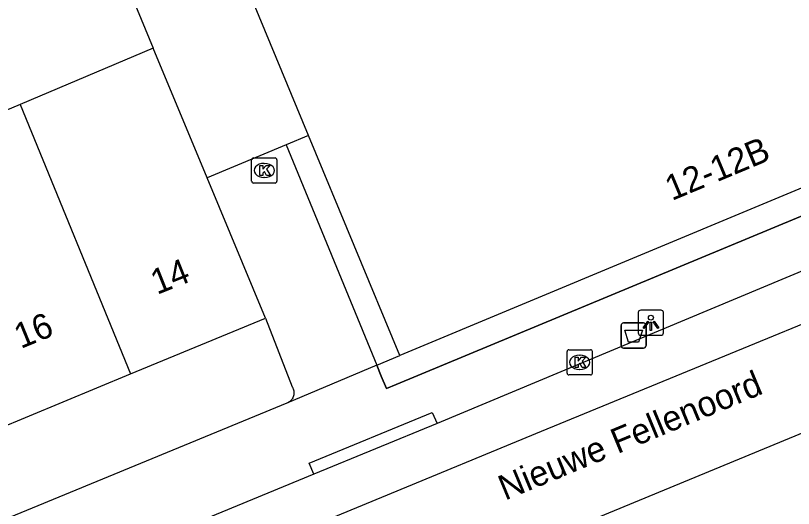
# Model space of a CAD drawing. Extents: x 160379 to 161131, y 383940 to 384849.
# Drawn here: x 161040.83 to 161071.71, y 384273.39 to 384292.94 of the extents above; entities that cross this region are included whole.
import ezdxf

# ---------------------------------------------------------------- set-up
doc = ezdxf.new("R2010")
doc.units = 0
for name, color, linetype in [('IMGEO_Afvalbak', 7, 'Continuous'), ('IMGEO_Hek', 7, 'Continuous'), ('IMGEO_Kolk', 7, 'Continuous'), ('IMGEO_Lichtpunt', 7, 'Continuous'), ('IMGEO_Muur', 7, 'Continuous'), ('IMGEO_Openbare_ruimte_label', 7, 'Continuous'), ('IMGEO_Pand', 7, 'Continuous'), ('IMGEO_Pand_nummerreeks', 7, 'Continuous'), ('IMGEO_Pand_overbouw', 7, 'Continuous'), ('IMGEO_Rijbaan_lokaal_open', 7, 'Continuous'), ('IMGEO_Voetpad_open', 7, 'Continuous')]:
    doc.layers.add(name, color=color, linetype=linetype)

msp = doc.modelspace()

# ---------------------------------------------------------------- linework, layer by layer
at = {"layer": 'IMGEO_Afvalbak'}
for p, q in [((161064.869, 384279.846), (161064.869, 384280.646)), ((161064.869, 384280.646), (161064.869, 384279.846)), ((161064.969, 384280.746), (161065.759, 384280.746)), ((161065.759, 384280.746), (161064.969, 384280.746)), ((161065.859, 384280.646), (161065.859, 384279.846)), ((161065.859, 384279.846), (161065.859, 384280.646)), ((161065.759, 384279.746), (161064.969, 384279.746)), ((161064.969, 384279.746), (161065.759, 384279.746))]:
    msp.add_line(p, q, dxfattribs=at)
msp.add_lwpolyline([(161065.012, 384280.46), (161065.716, 384280.46), (161065.567, 384279.99), (161065.161, 384279.99), (161065.012, 384280.46)], dxfattribs=at)
for centre, start, end in [((161064.969, 384280.646), 90, 180), ((161064.969, 384280.646), 90, 180), ((161065.759, 384280.646), 0, 90), ((161065.759, 384280.646), 360, 90), ((161064.969, 384279.846), 180, 270), ((161064.969, 384279.846), 180, 270), ((161065.759, 384279.846), 270, 0), ((161065.759, 384279.846), 270, 0)]:
    msp.add_arc(centre, 0.1, start, end, dxfattribs=at)
at = {"layer": 'IMGEO_Hek'}
msp.add_lwpolyline([(161051.577, 384287.818), (161048.436, 384286.511)], dxfattribs=at)
at = {"layer": 'IMGEO_Kolk'}
for p, q in [((161050.205, 384286.371), (161050.205, 384287.223)), ((161050.28, 384287.297), (161051.132, 384287.297)), ((161050.693, 384287.077), (161050.718, 384287.077)), ((161051.206, 384287.223), (161051.206, 384286.371)), ((161050.716, 384286.517), (161050.691, 384286.517)), ((161051.132, 384286.297), (161050.28, 384286.297)), ((161062.802, 384279.683), (161063.654, 384279.683)), ((161062.727, 384278.757), (161062.727, 384279.609)), ((161063.215, 384279.463), (161063.24, 384279.463)), ((161063.728, 384279.609), (161063.728, 384278.757)), ((161063.238, 384278.903), (161063.213, 384278.903)), ((161063.654, 384278.683), (161062.802, 384278.683))]:
    msp.add_line(p, q, dxfattribs=at)
for points in [[(161050.205, 384286.371), (161050.205, 384287.223)], [(161050.28, 384287.297), (161051.132, 384287.297)], [(161051.206, 384287.223), (161051.206, 384286.371)], [(161050.526, 384286.997), (161050.649, 384286.997), (161050.649, 384286.846), (161050.779, 384286.997), (161050.943, 384286.997), (161050.797, 384286.846), (161050.95, 384286.597), (161050.798, 384286.597), (161050.713, 384286.761), (161050.649, 384286.694), (161050.649, 384286.597), (161050.526, 384286.597), (161050.526, 384286.997)], [(161051.132, 384286.297), (161050.28, 384286.297)], [(161062.802, 384279.683), (161063.654, 384279.683)], [(161062.727, 384278.757), (161062.727, 384279.609)], [(161063.048, 384279.383), (161063.171, 384279.383), (161063.171, 384279.232), (161063.301, 384279.383), (161063.465, 384279.383), (161063.319, 384279.232), (161063.472, 384278.983), (161063.32, 384278.983), (161063.235, 384279.147), (161063.171, 384279.08), (161063.171, 384278.983), (161063.048, 384278.983), (161063.048, 384279.383)], [(161063.728, 384279.609), (161063.728, 384278.757)], [(161063.654, 384278.683), (161062.802, 384278.683)]]:
    msp.add_lwpolyline(points, dxfattribs=at)
for centre, start, end in [((161050.282, 384287.221), 91.552, 178.448), ((161050.282, 384287.221), 91.552, 178.448), ((161051.13, 384287.221), 1.552, 88.448), ((161051.13, 384287.221), 1.552, 88.448), ((161050.282, 384286.373), 181.552, 268.448), ((161050.282, 384286.373), 181.552, 268.448), ((161051.13, 384286.373), 271.552, 358.448), ((161051.13, 384286.373), 271.552, 358.448), ((161062.804, 384279.607), 91.552, 178.448), ((161062.804, 384279.607), 91.552, 178.448), ((161063.652, 384279.607), 1.552, 88.448), ((161063.652, 384279.607), 1.552, 88.448), ((161062.804, 384278.759), 181.552, 268.448), ((161062.804, 384278.759), 181.552, 268.448), ((161063.652, 384278.759), 271.552, 358.448), ((161063.652, 384278.759), 271.552, 358.448)]:
    msp.add_arc(centre, 0.0765, start, end, dxfattribs=at)
for centre, major_axis, ratio, start_param, end_param in [((161050.692, 384286.797), (-0.387, 0.002), 0.722429, 4.712389, 7.853982), ((161050.717, 384286.797), (-0.39, 0.002), 0.717154, 1.570796, 4.712389), ((161063.214, 384279.183), (-0.387, 0.002), 0.722429, 4.712389, 7.853982), ((161063.239, 384279.183), (-0.39, 0.002), 0.717154, 1.570796, 4.712389)]:
    msp.add_ellipse(centre, major_axis=major_axis, ratio=ratio, start_param=start_param, end_param=end_param, dxfattribs=at)
at = {"layer": 'IMGEO_Lichtpunt'}
for p, q in [((161066.455, 384281.253), (161065.647, 384281.253)), ((161066.455, 384281.253), (161065.647, 384281.253)), ((161065.553, 384281.158), (161065.553, 384280.351)), ((161065.553, 384281.158), (161065.553, 384280.351)), ((161066.549, 384280.351), (161066.549, 384281.158)), ((161066.549, 384280.351), (161066.549, 384281.158)), ((161065.647, 384280.257), (161066.455, 384280.257)), ((161065.647, 384280.257), (161066.455, 384280.257))]:
    msp.add_line(p, q, dxfattribs=at)
for points in [[(161065.927, 384280.822), (161065.966, 384280.794), (161065.778, 384280.532), (161065.74, 384280.559), (161065.927, 384280.822)], [(161066.029, 384280.774), (161066.076, 384280.774), (161066.076, 384280.452), (161066.029, 384280.452), (161066.029, 384280.774)], [(161066.139, 384280.794), (161066.177, 384280.821), (161066.364, 384280.559), (161066.325, 384280.531), (161066.139, 384280.794)]]:
    msp.add_lwpolyline(points, dxfattribs=at)
msp.add_circle((161066.052, 384280.956), 0.0994, dxfattribs=at)
for centre, start, end in [((161065.647, 384281.158), 90, 180), ((161065.647, 384281.158), 90, 180), ((161066.455, 384281.158), 0, 90), ((161066.455, 384281.158), 0, 90), ((161065.647, 384280.351), 180, 270), ((161065.647, 384280.351), 180, 270), ((161066.455, 384280.351), 270, 0), ((161066.455, 384280.351), 270, 360)]:
    msp.add_arc(centre, 0.0946, start, end, dxfattribs=at)
at = {"layer": 'IMGEO_Muur'}
msp.add_lwpolyline([(161043.533, 384298.344), (161046.299, 384291.649)], dxfattribs=at)
at = {"layer": 'IMGEO_Pand'}
for points in [[(161056.088, 384279.458), (161052.467, 384288.186), (161043.635, 384309.473)], [(161050.756, 384280.935), (161048.436, 384286.511), (161046.299, 384291.649), (161041.012, 384289.418)], [(161041.012, 384289.418), (161035.668, 384287.163)], [(161041.012, 384289.418), (161045.396, 384278.723)], [(161075.193, 384287.422), (161056.088, 384279.458)], [(161045.396, 384278.723), (161050.756, 384280.935)], [(161040.035, 384276.511), (161045.396, 384278.723)]]:
    msp.add_lwpolyline(points, dxfattribs=at)
at = {"layer": 'IMGEO_Pand_overbouw'}
msp.add_lwpolyline([(161052.467, 384288.186), (161051.577, 384287.818), (161055.172, 384279.07), (161055.35, 384278.637), (161055.553, 384278.143), (161055.941, 384278.304), (161075.592, 384286.461), (161075.193, 384287.422), (161056.088, 384279.458)], close=True, dxfattribs=at)
at = {"layer": 'IMGEO_Rijbaan_lokaal_open'}
for points in [[(160994.1, 384248.648), (161042.696, 384268.598), (161061.71, 384276.448), (161081.096, 384284.415)], [(161041.18, 384263.62), (161082.088, 384280.53)]]:
    msp.add_lwpolyline(points, dxfattribs=at)
at = {"layer": 'IMGEO_Voetpad_open'}
for points in [[(161075.193, 384287.422), (161075.592, 384286.461), (161055.941, 384278.304), (161055.553, 384278.143), (161055.35, 384278.637), (161055.172, 384279.07)], [(161080.336, 384286.263), (161057.566, 384276.76)], [(161050.756, 384280.935), (161051.817, 384278.211), (161051.823, 384278.201), (161051.842, 384278.165), (161051.857, 384278.128), (161051.869, 384278.089), (161051.877, 384278.05), (161051.882, 384278.01), (161051.883, 384277.97), (161051.88, 384277.93), (161051.874, 384277.89), (161051.865, 384277.852), (161051.852, 384277.814), (161051.836, 384277.777), (161051.816, 384277.742), (161051.794, 384277.709), (161051.768, 384277.678), (161051.74, 384277.649), (161051.709, 384277.623), (161051.677, 384277.6), (161051.642, 384277.58), (161051.606, 384277.563)], [(161055.172, 384279.07), (161056.088, 384279.458)], [(161055.172, 384279.07), (161051.606, 384277.563)], [(161051.606, 384277.563), (161009.191, 384260.096)], [(161052.671, 384274.752), (161052.494, 384275.183), (161057.367, 384277.188), (161057.566, 384276.76)], [(161057.566, 384276.76), (161052.671, 384274.752)], [(161052.671, 384274.752), (161019.797, 384261.173), (161015.314, 384259.321), (160993.424, 384250.278)]]:
    msp.add_lwpolyline(points, dxfattribs=at)

# ---------------------------------------------------------------- texts
at = {"layer": 'IMGEO_Openbare_ruimte_label'}
msp.add_text('Nieuwe Fellenoord', height=1, rotation=22.5141, dxfattribs=at).set_placement((161060.263, 384273.691))
at = {"layer": 'IMGEO_Pand_nummerreeks'}
for s, rotation, p in [('12-12B', 22.6318, (161066.883, 384285.583)), ('14', 21.8014, (161046.449, 384281.857)), ('16', 22.249, (161041.037, 384279.71))]:
    msp.add_text(s, height=1, rotation=rotation, dxfattribs=at).set_placement(p)

doc.saveas('drawing.dxf')
